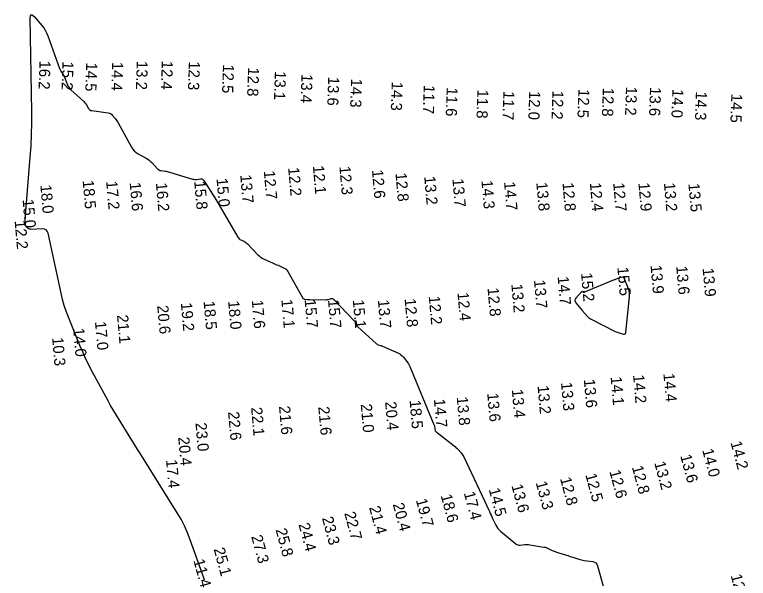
# Model space of a CAD drawing. Extents: x 988130 to 1132882, y 654656 to 841453.
# Drawn here: x 1052311.8 to 1052641.5, y 749103.1 to 749356.1 of the extents above; entities that cross this region are included whole.
import ezdxf

# ---------------------------------------------------------------- set-up
doc = ezdxf.new("R2010")
doc.units = 0
doc.layers.add('V-TOPO-MAJR', color=7, linetype='Continuous')
doc.layers.add('V-TOPO-SOUN', color=7, linetype='Continuous')

msp = doc.modelspace()

# ---------------------------------------------------------------- linework, layer by layer
at = {"layer": 'V-TOPO-MAJR'}
msp.add_lwpolyline([(1052397.16, 749102.19), (1052396.81, 749103.23), (1052390.75, 749120.33), (1052389.53, 749123.49), (1052388.15, 749126.56), (1052386.6, 749129.55), (1052384.89, 749132.47), (1052368.08, 749159.34), (1052366.87, 749161.27), (1052365.66, 749163.21), (1052364.46, 749165.14), (1052363.26, 749167.08), (1052358.45, 749174.83), (1052357.26, 749176.77), (1052356.09, 749178.73), (1052354.95, 749180.71), (1052353.84, 749182.7), (1052347.65, 749193.94), (1052347.08, 749194.99), (1052346.53, 749196.05), (1052345.99, 749197.12), (1052345.47, 749198.19), (1052343.42, 749202.51), (1052342.91, 749203.59), (1052342.42, 749204.68), (1052341.95, 749205.78), (1052341.49, 749206.88), (1052336.01, 749220.32), (1052335, 749222.95), (1052334.11, 749225.61), (1052333.34, 749228.31), (1052332.69, 749231.04), (1052326.83, 749258.06), (1052326.51, 749258.91), (1052326.01, 749259.51), (1052325.3, 749259.85), (1052324.4, 749259.94), (1052319.06, 749259.74), (1052318.74, 749259.76), (1052318.44, 749259.83), (1052318.16, 749259.97), (1052317.89, 749260.16), (1052316.89, 749261.05), (1052316.68, 749261.28), (1052316.53, 749261.55), (1052316.45, 749261.84), (1052316.44, 749262.16), (1052318.85, 749292.14), (1052319.2, 749297.25), (1052319.42, 749302.37), (1052319.52, 749307.49), (1052319.5, 749312.61), (1052318.81, 749354.63), (1052318.9, 749355.68), (1052319.21, 749356.14), (1052319.76, 749356.01), (1052320.53, 749355.29), (1052324.05, 749351.26), (1052324.88, 749350.21), (1052325.6, 749349.11), (1052326.21, 749347.94), (1052326.72, 749346.71), (1052331.97, 749331.99), (1052332.09, 749331.68), (1052332.23, 749331.38), (1052332.4, 749331.1), (1052332.59, 749330.82), (1052333.38, 749329.74), (1052333.57, 749329.46), (1052333.74, 749329.18), (1052333.88, 749328.88), (1052334.01, 749328.57), (1052335.43, 749324.87), (1052335.74, 749324.18), (1052336.12, 749323.53), (1052336.58, 749322.94), (1052337.11, 749322.39), (1052342.87, 749317.1), (1052343.2, 749316.77), (1052343.51, 749316.42), (1052343.79, 749316.04), (1052344.05, 749315.65), (1052345.02, 749314.02), (1052345.29, 749313.66), (1052345.62, 749313.38), (1052346.01, 749313.18), (1052346.45, 749313.08), (1052353.91, 749312.02), (1052354.43, 749311.9), (1052354.89, 749311.7), (1052355.31, 749311.41), (1052355.69, 749311.04), (1052357.09, 749309.39), (1052357.43, 749308.97), (1052357.75, 749308.53), (1052358.04, 749308.08), (1052358.32, 749307.61), (1052364.4, 749296.59), (1052364.93, 749295.76), (1052365.56, 749295.03), (1052366.28, 749294.39), (1052367.1, 749293.85), (1052370.93, 749291.66), (1052371.61, 749291.24), (1052372.24, 749290.78), (1052372.85, 749290.27), (1052373.41, 749289.72), (1052376.06, 749286.95), (1052376.4, 749286.64), (1052376.78, 749286.4), (1052377.19, 749286.24), (1052377.64, 749286.14), (1052379.51, 749285.88), (1052379.97, 749285.81), (1052380.43, 749285.71), (1052380.89, 749285.61), (1052381.34, 749285.48), (1052391.77, 749282.33), (1052392.22, 749282.22), (1052392.66, 749282.16), (1052393.12, 749282.14), (1052393.57, 749282.17), (1052395.4, 749282.38), (1052395.83, 749282.37), (1052396.21, 749282.26), (1052396.54, 749282.03), (1052396.81, 749281.7), (1052401.73, 749273.85), (1052402.63, 749272.4), (1052403.52, 749270.95), (1052404.39, 749269.5), (1052405.25, 749268.03), (1052412.09, 749256.25), (1052412.35, 749255.87), (1052412.65, 749255.54), (1052413, 749255.26), (1052413.4, 749255.03), (1052415.09, 749254.22), (1052415.5, 749253.99), (1052415.89, 749253.74), (1052416.25, 749253.45), (1052416.58, 749253.12), (1052421.02, 749248.42), (1052421.67, 749247.79), (1052422.37, 749247.24), (1052423.12, 749246.76), (1052423.93, 749246.36), (1052427.65, 749244.71), (1052428.28, 749244.43), (1052428.91, 749244.15), (1052429.54, 749243.87), (1052430.18, 749243.6), (1052432.71, 749242.51), (1052433.31, 749242.19), (1052433.83, 749241.8), (1052434.29, 749241.32), (1052434.66, 749240.76), (1052441.39, 749228.91), (1052441.54, 749228.7), (1052441.73, 749228.54), (1052441.95, 749228.44), (1052442.21, 749228.39), (1052443.31, 749228.31), (1052443.58, 749228.29), (1052443.86, 749228.28), (1052444.14, 749228.27), (1052444.41, 749228.26), (1052451.7, 749228.17), (1052452.01, 749228.17), (1052452.31, 749228.2), (1052452.61, 749228.25), (1052452.91, 749228.31), (1052454.1, 749228.63), (1052454.38, 749228.67), (1052454.65, 749228.64), (1052454.89, 749228.53), (1052455.12, 749228.34), (1052464.46, 749218.68), (1052464.52, 749218.63), (1052464.57, 749218.61), (1052464.64, 749218.6), (1052464.7, 749218.62), (1052464.98, 749218.71), (1052465.05, 749218.73), (1052465.1, 749218.71), (1052465.13, 749218.68), (1052465.15, 749218.62), (1052465.47, 749217.01), (1052465.55, 749216.73), (1052465.67, 749216.47), (1052465.82, 749216.24), (1052466.02, 749216.03), (1052474.3, 749208.43), (1052474.49, 749208.27), (1052474.71, 749208.13), (1052474.94, 749208.02), (1052475.18, 749207.94), (1052476.18, 749207.67), (1052476.43, 749207.6), (1052476.68, 749207.51), (1052476.92, 749207.42), (1052477.16, 749207.32), (1052484.31, 749204.12), (1052484.9, 749203.81), (1052485.44, 749203.44), (1052485.94, 749203.01), (1052486.39, 749202.51), (1052488.08, 749200.42), (1052488.49, 749199.88), (1052488.85, 749199.32), (1052489.17, 749198.73), (1052489.45, 749198.12), (1052500.12, 749172.45), (1052500.24, 749172.14), (1052500.34, 749171.82), (1052500.43, 749171.5), (1052500.5, 749171.17), (1052500.83, 749169.41), (1052500.86, 749169.3), (1052500.91, 749169.2), (1052500.98, 749169.11), (1052501.06, 749169.02), (1052501.44, 749168.72), (1052501.53, 749168.64), (1052501.63, 749168.57), (1052501.72, 749168.49), (1052501.82, 749168.42), (1052509.31, 749162.53), (1052509.74, 749162.18), (1052510.16, 749161.81), (1052510.56, 749161.43), (1052510.94, 749161.03), (1052512.46, 749159.4), (1052512.82, 749158.98), (1052513.14, 749158.53), (1052513.43, 749158.06), (1052513.69, 749157.57), (1052525.19, 749132.99), (1052525.55, 749132.22), (1052525.91, 749131.45), (1052526.28, 749130.69), (1052526.64, 749129.92), (1052528.1, 749126.85), (1052528.5, 749126.11), (1052528.97, 749125.43), (1052529.52, 749124.8), (1052530.14, 749124.24), (1052537.08, 749118.52), (1052537.51, 749118.23), (1052537.97, 749118.04), (1052538.47, 749117.94), (1052538.99, 749117.95), (1052541.13, 749118.17), (1052541.67, 749118.2), (1052542.2, 749118.21), (1052542.74, 749118.17), (1052543.27, 749118.1), (1052549.67, 749117.07), (1052550.16, 749116.97), (1052550.64, 749116.84), (1052551.11, 749116.68), (1052551.57, 749116.48), (1052553.39, 749115.61), (1052553.85, 749115.4), (1052554.32, 749115.21), (1052554.79, 749115.03), (1052555.27, 749114.87), (1052560.94, 749113.09), (1052561.5, 749112.91), (1052562.06, 749112.73), (1052562.62, 749112.55), (1052563.18, 749112.37), (1052565.42, 749111.64), (1052565.98, 749111.47), (1052566.55, 749111.33), (1052567.13, 749111.21), (1052567.7, 749111.11), (1052571.64, 749110.55), (1052572.41, 749110.34), (1052573.03, 749109.96), (1052573.49, 749109.39), (1052573.8, 749108.65), (1052581.84, 749079.7)], dxfattribs=at)
msp.add_lwpolyline([(1052583.36, 749237.82), (1052583.15, 749237.75), (1052582.94, 749237.67), (1052582.11, 749237.35), (1052581.9, 749237.27), (1052581.7, 749237.18), (1052581.49, 749237.1), (1052581.28, 749237.02), (1052567.9, 749231.48), (1052567.78, 749231.44), (1052567.65, 749231.43), (1052567.53, 749231.45), (1052567.41, 749231.49), (1052566.92, 749231.74), (1052566.8, 749231.78), (1052566.69, 749231.78), (1052566.59, 749231.73), (1052566.49, 749231.65), (1052564.03, 749228.85), (1052563.7, 749228.34), (1052563.59, 749227.84), (1052563.69, 749227.33), (1052564, 749226.81), (1052566.99, 749223.17), (1052567.26, 749222.84), (1052567.53, 749222.52), (1052567.81, 749222.2), (1052568.09, 749221.89), (1052569.22, 749220.64), (1052569.52, 749220.34), (1052569.83, 749220.07), (1052570.17, 749219.84), (1052570.54, 749219.63), (1052581.73, 749213.95), (1052582.17, 749213.74), (1052582.63, 749213.56), (1052583.09, 749213.39), (1052583.56, 749213.25), (1052585.45, 749212.74), (1052585.87, 749212.69), (1052586.19, 749212.79), (1052586.4, 749213.05), (1052586.5, 749213.46), (1052588.15, 749229.46), (1052588.19, 749230.4), (1052588.12, 749231.31), (1052587.93, 749232.21), (1052587.64, 749233.1), (1052585.71, 749237.85), (1052585.59, 749238.07), (1052585.42, 749238.2), (1052585.22, 749238.26), (1052584.97, 749238.23), (1052583.79, 749237.94), (1052583.57, 749237.88)], close=True, dxfattribs=at)

# ---------------------------------------------------------------- texts
at = {"layer": 'V-TOPO-SOUN'}
for s, rotation, p in [('16.2 ', 268, (1052323.02, 749335.61)), ('15.2 ', 268, (1052333.34, 749335.23)), ('14.5 ', 268, (1052344, 749334.75)), ('14.4 ', 268, (1052355.68, 749335.02)), ('13.2 ', 268, (1052366.73, 749335.47)), ('12.4 ', 268, (1052377.98, 749335.53)), ('12.3 ', 268, (1052390.15, 749335.3)), ('12.5 ', 268, (1052405.47, 749333.92)), ('12.8 ', 268, (1052416.75, 749332.51)), ('13.1 ', 268, (1052428.8, 749330.87)), ('13.4 ', 268, (1052440.76, 749329.55)), ('13.6 ', 268, (1052452.74, 749328.34)), ('14.3 ', 268, (1052463.03, 749327.51)), ('14.3 ', 268, (1052481.31, 749326.08)), ('11.7 ', 268, (1052495.7, 749324.62)), ('11.6 ', 268, (1052505.99, 749323.55)), ('12.5 ', 268, (1052565.18, 749322.85)), ('12.8 ', 268, (1052576.18, 749323.46)), ('13.2 ', 268, (1052586.57, 749323.92)), ('13.6 ', 268, (1052597.36, 749323.67)), ('14.0 ', 268, (1052607.42, 749322.83)), ('11.8 ', 268, (1052519.81, 749322.57)), ('11.7 ', 268, (1052531.5, 749321.88)), ('12.0 ', 268, (1052543.09, 749321.96)), ('12.2 ', 268, (1052553.53, 749322.11)), ('14.3 ', 268, (1052617.99, 749321.76)), ('14.5 ', 268, (1052633.91, 749320.68)), ('12.2 ', 275, (1052434.71, 749287.42)), ('12.1 ', 275, (1052445.82, 749288.28)), ('12.3 ', 275, (1052457.73, 749287.99)), ('12.6 ', 275, (1052472.38, 749286.35)), ('13.7 ', 275, (1052413.18, 749284.18)), ('12.7 ', 275, (1052423.77, 749285.96)), ('12.8 ', 275, (1052482.94, 749285)), ('13.2 ', 275, (1052495.86, 749283.49)), ('18.5 ', 275, (1052342.37, 749281.69)), ('17.2 ', 275, (1052352.93, 749281.35)), ('16.6 ', 275, (1052363.5, 749280.71)), ('16.2 ', 275, (1052375.29, 749280.53)), ('15.8 ', 275, (1052392.5, 749281.37)), ('15.0 ', 275, (1052402.52, 749282.59)), ('13.7 ', 275, (1052508.52, 749282.42)), ('14.3 ', 275, (1052521.57, 749281.66)), ('14.7 ', 275, (1052531.74, 749281)), ('13.8 ', 275, (1052546.24, 749280.72)), ('12.8 ', 275, (1052558, 749280.63)), ('12.4 ', 275, (1052570.3, 749280.61)), ('12.7 ', 275, (1052580.79, 749280.54)), ('12.9 ', 275, (1052592.11, 749280.63)), ('13.2 ', 275, (1052603.58, 749280.53)), ('13.5 ', 275, (1052614.57, 749280.33)), ('18.0 ', 275, (1052323.36, 749279.62)), ('15.0 ', 275, (1052315.37, 749273.11)), ('12.2 ', 275, (1052311.79, 749263.6)), ('13.9 ', 275, (1052597.57, 749243.57)), ('15.2 ', 275, (1052566.35, 749240.1)), ('15.5 ', 275, (1052582.67, 749242.69)), ('13.6 ', 275, (1052609.1, 749243.2)), ('13.9 ', 275, (1052620.97, 749242.27)), ('13.7 ', 275, (1052545.18, 749236.95)), ('14.7 ', 275, (1052555.81, 749238.51)), ('13.2 ', 275, (1052535.01, 749235.1)), ('12.4 ', 275, (1052510.8, 749231.35)), ('12.8 ', 275, (1052524.31, 749233.41)), ('18.5 ', 275, (1052396.71, 749227.47)), ('18.0 ', 275, (1052407.75, 749227.56)), ('17.6 ', 275, (1052418.39, 749227.92)), ('17.1 ', 275, (1052431.65, 749228.2)), ('15.7 ', 275, (1052442.12, 749228.21)), ('15.7 ', 275, (1052452.62, 749228.07)), ('15.1 ', 275, (1052463.76, 749228.05)), ('13.7 ', 275, (1052475.03, 749228.03)), ('12.8 ', 275, (1052487.05, 749228.59)), ('12.2 ', 275, (1052497.89, 749229.73)), ('20.6 ', 275, (1052375.87, 749225.49)), ('19.2 ', 275, (1052386.5, 749226.74)), ('21.1 ', 275, (1052357.81, 749221.23)), ('17.0 ', 275, (1052347.91, 749218.27)), ('14.0 ', 275, (1052338.1, 749215.3)), ('10.3 ', 275, (1052328.65, 749211.16)), ('14.2 ', 275, (1052589.72, 749194.36)), ('14.4 ', 275, (1052603.34, 749195.02)), ('13.3 ', 275, (1052557.32, 749190.98)), ('13.6 ', 275, (1052567.59, 749192.37)), ('14.1 ', 275, (1052579.64, 749193.52)), ('13.4 ', 275, (1052535.24, 749187.83)), ('13.2 ', 275, (1052546.8, 749189.52)), ('13.8 ', 275, (1052510.47, 749184.43)), ('13.6 ', 275, (1052524.18, 749186.13)), ('21.0 ', 275, (1052467.33, 749181.25)), ('20.4 ', 275, (1052478.3, 749182.28)), ('18.5 ', 275, (1052489.28, 749182.98)), ('14.7 ', 275, (1052500.22, 749183.49)), ('22.6 ', 275, (1052407.71, 749177.76)), ('22.1 ', 275, (1052418.07, 749179.72)), ('21.6 ', 275, (1052430.6, 749180.3)), ('21.6 ', 275, (1052448.25, 749180.05)), ('23.0 ', 275, (1052393.07, 749172.81)), ('20.4 ', 275, (1052385.32, 749166.38)), ('14.2 ', 285, (1052633.49, 749164.02)), ('14.0 ', 285, (1052620.76, 749160.64)), ('13.6 ', 285, (1052610.89, 749158.06)), ('17.4 ', 275, (1052379.84, 749156.27)), ('13.2 ', 285, (1052599.2, 749154.94)), ('12.6 ', 285, (1052579.05, 749151.09)), ('12.8 ', 285, (1052589.18, 749153.03)), ('12.8 ', 285, (1052556.87, 749147.86)), ('12.5 ', 285, (1052568.24, 749149.56)), ('13.6 ', 285, (1052535.03, 749144.69)), ('13.3 ', 285, (1052545.94, 749146.03)), ('17.4 ', 285, (1052513.64, 749141.39)), ('14.5 ', 285, (1052524.82, 749143)), ('19.7 ', 285, (1052492.09, 749138.24)), ('18.6 ', 285, (1052503.25, 749140.22)), ('21.4 ', 285, (1052471.07, 749134.89)), ('20.4 ', 285, (1052481.71, 749136.31)), ('22.7 ', 285, (1052459.92, 749132.3)), ('24.4 ', 285, (1052439.33, 749127.27)), ('23.3 ', 285, (1052449.9, 749130.1)), ('25.8 ', 285, (1052429.05, 749124.87)), ('27.3 ', 285, (1052418.1, 749121.86)), ('25.1 ', 285, (1052401.23, 749116.2)), ('11.4 ', 285, (1052392.13, 749111.1)), ('12.8 ', 285, (1052633.57, 749104.32))]:
    msp.add_text(s, height=5, rotation=rotation, dxfattribs=at).set_placement(p)

doc.saveas('drawing.dxf')
